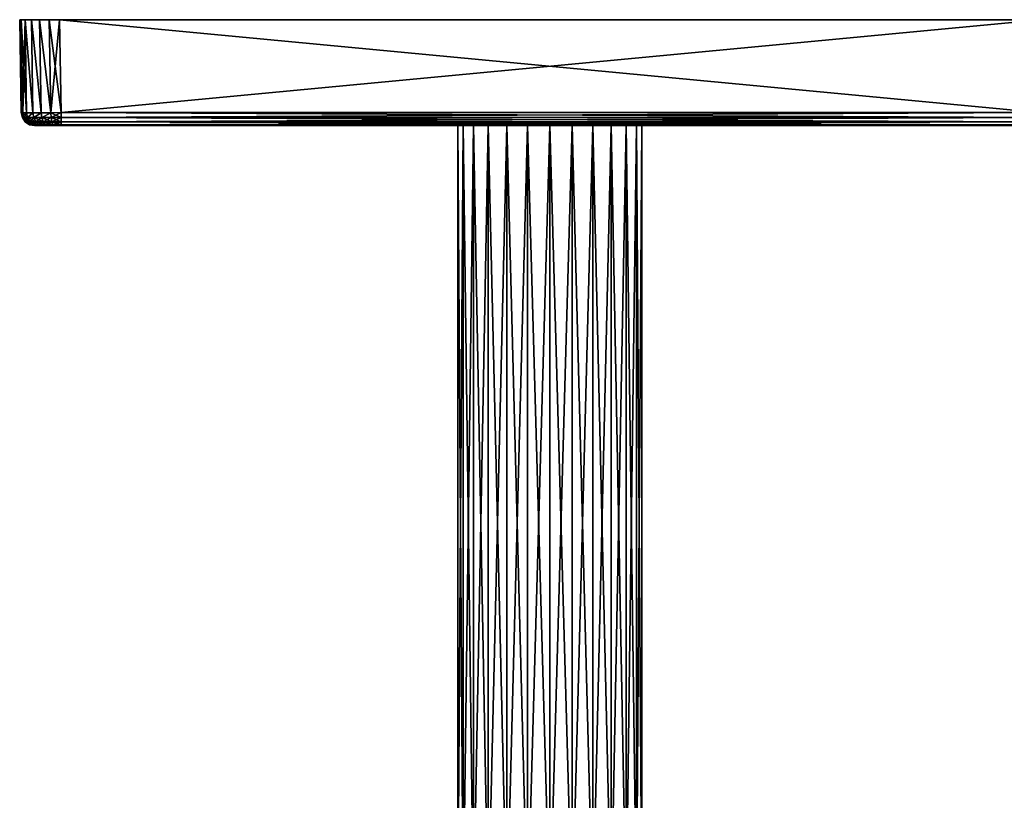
# Model space of a CAD drawing. Header units: metres. Extents: x -109 to 109, y -432 to 89.
# Tile 643 of 656: x -40 to 34, y 30 to 89. Entities that reach past the tile are written whole.
import ezdxf

# ---------------------------------------------------------------- set-up
doc = ezdxf.new("R2010")
doc.units = ezdxf.units.M
doc.layers.add('solid_506360_24502164', color=7, linetype='CONTINUOUS')
doc.layers.add('solid_506360_24502164_01', color=7, linetype='CONTINUOUS')

msp = doc.modelspace()

# ---------------------------------------------------------------- linework, layer by layer
at = {"layer": 'solid_506360_24502164'}
for points in [[(-40, 89.300003, 483.999542), (-40, 89.300003, 498.000458), (-39.897797, 89.300003, 498.776886)], [(-39.775143, 82.278625, 498.654663), (-39.897797, 89.300003, 498.776886), (-40, 89.300003, 498.000458)], [(-39.897797, 89.300003, 483.223114), (-40, 89.300003, 483.999542), (-39.897797, 89.300003, 498.776886)], [(-39.87751, 82.282547, 497.87796), (-40, 89.300003, 498.000458), (-40, 89.300003, 483.999542)], [(-39.775143, 82.278625, 498.654663), (-40, 89.300003, 498.000458), (-39.87751, 82.282547, 497.87796)], [(-39.87751, 82.282547, 484.12204), (-40, 89.300003, 483.999542), (-39.897797, 89.300003, 483.223114)], [(-39.87751, 82.282547, 484.12204), (-39.87751, 82.282547, 497.87796), (-40, 89.300003, 483.999542)], [(-39.897797, 89.300003, 483.223114), (-39.897797, 89.300003, 498.776886), (-39.598194, 89.300003, 499.500244)], [(-39.475613, 82.276161, 499.377625), (-39.598194, 89.300003, 499.500244), (-39.897797, 89.300003, 498.776886)], [(-39.598194, 89.300003, 482.499756), (-39.897797, 89.300003, 483.223114), (-39.598194, 89.300003, 499.500244)], [(-39.775143, 82.278625, 498.654663), (-39.475613, 82.276161, 499.377625), (-39.897797, 89.300003, 498.776886)], [(-39.775143, 82.278625, 483.345337), (-39.897797, 89.300003, 483.223114), (-39.598194, 89.300003, 482.499756)], [(-39.775143, 82.278625, 483.345337), (-39.87751, 82.282547, 484.12204), (-39.897797, 89.300003, 483.223114)], [(-39.475613, 82.276161, 482.622375), (-39.775143, 82.278625, 483.345337), (-39.598194, 89.300003, 482.499756)], [(-39.598194, 89.300003, 482.499756), (-39.598194, 89.300003, 499.500244), (-39.12151, 89.300003, 500.121521)], [(-38.999657, 82.275322, 499.998138), (-39.12151, 89.300003, 500.121521), (-39.598194, 89.300003, 499.500244)], [(-39.12151, 89.300003, 481.878479), (-39.598194, 89.300003, 482.499756), (-39.12151, 89.300003, 500.121521)], [(-39.475613, 82.276161, 499.377625), (-38.999657, 82.275322, 499.998138), (-39.598194, 89.300003, 499.500244)], [(-38.999657, 82.275322, 482.001862), (-39.598194, 89.300003, 482.499756), (-39.12151, 89.300003, 481.878479)], [(-38.999657, 82.275322, 482.001862), (-39.475613, 82.276161, 482.622375), (-39.598194, 89.300003, 482.499756)], [(-39.12151, 89.300003, 481.878479), (-39.12151, 89.300003, 500.121521), (-38.500229, 89.300003, 500.598206)], [(-38.378929, 82.276161, 500.474854), (-38.500229, 89.300003, 500.598206), (-39.12151, 89.300003, 500.121521)], [(-38.500229, 89.300003, 481.401794), (-39.12151, 89.300003, 481.878479), (-38.500229, 89.300003, 500.598206)], [(-38.999657, 82.275322, 499.998138), (-38.378929, 82.276161, 500.474854), (-39.12151, 89.300003, 500.121521)], [(-38.378929, 82.276161, 481.525146), (-39.12151, 89.300003, 481.878479), (-38.500229, 89.300003, 481.401794)], [(-38.378929, 82.276161, 481.525146), (-38.999657, 82.275322, 482.001862), (-39.12151, 89.300003, 481.878479)], [(-38.500229, 89.300003, 481.401794), (-38.500229, 89.300003, 500.598206), (-37.776886, 89.300003, 500.897797)], [(-37.65514, 82.278625, 500.775024), (-37.776886, 89.300003, 500.897797), (-38.500229, 89.300003, 500.598206)], [(-37.776886, 89.300003, 481.102203), (-38.500229, 89.300003, 481.401794), (-37.776886, 89.300003, 500.897797)], [(-38.378929, 82.276161, 500.474854), (-37.65514, 82.278625, 500.775024), (-38.500229, 89.300003, 500.598206)], [(-37.65514, 82.278625, 481.224976), (-38.500229, 89.300003, 481.401794), (-37.776886, 89.300003, 481.102203)], [(-37.65514, 82.278625, 481.224976), (-38.378929, 82.276161, 481.525146), (-38.500229, 89.300003, 481.401794)], [(-37.776886, 89.300003, 481.102203), (-37.000458, 89.300003, 501), (-37.000458, 89.300003, 481)], [(-37.65514, 82.278625, 481.224976), (-37.776886, 89.300003, 481.102203), (-37.000458, 89.300003, 481)], [(-37.776886, 89.300003, 481.102203), (-37.776886, 89.300003, 500.897797), (-37.000458, 89.300003, 501)], [(-36.877968, 82.282547, 500.877502), (-37.000458, 89.300003, 501), (-37.776886, 89.300003, 500.897797)], [(-37.65514, 82.278625, 500.775024), (-36.877968, 82.282547, 500.877502), (-37.776886, 89.300003, 500.897797)], [(-37.65514, 82.278625, 481.224976), (-37.000458, 89.300003, 481), (-36.877968, 82.282547, 481.122498)], [(37.000458, 89.300003, 501), (37.000458, 89.300003, 481), (-37.000458, 89.300003, 481)], [(-37.000458, 89.300003, 501), (37.000458, 89.300003, 501), (-37.000458, 89.300003, 481)], [(36.877968, 82.282547, 500.877502), (37.000458, 89.300003, 501), (-37.000458, 89.300003, 501)], [(-36.877968, 82.282547, 500.877502), (36.877968, 82.282547, 500.877502), (-37.000458, 89.300003, 501)], [(-39.796757, 81.90596, 484.12204), (-39.87751, 82.282547, 497.87796), (-39.87751, 82.282547, 484.12204)], [(-39.697289, 81.905968, 498.633514), (-39.775143, 82.278625, 498.654663), (-39.87751, 82.282547, 497.87796)], [(-39.796757, 81.90596, 497.87796), (-39.87751, 82.282547, 497.87796), (-39.796757, 81.90596, 484.12204)], [(-39.697289, 81.905968, 498.633514), (-39.87751, 82.282547, 497.87796), (-39.796757, 81.90596, 497.87796)], [(-39.796757, 81.90596, 484.12204), (-39.87751, 82.282547, 484.12204), (-39.775143, 82.278625, 483.345337)], [(-39.796757, 81.90596, 484.12204), (-39.775143, 82.278625, 483.345337), (-39.697289, 81.905968, 483.366486)], [(-39.796757, 81.90596, 484.12204), (-39.697289, 81.905968, 483.366486), (-39.578838, 81.587013, 484.12204)], [(-39.697289, 81.905968, 498.633514), (-39.796757, 81.90596, 497.87796), (-39.486801, 81.587021, 498.577118)], [(-39.796757, 81.90596, 497.87796), (-39.796757, 81.90596, 484.12204), (-39.578838, 81.587013, 484.12204)], [(-39.578838, 81.587013, 497.87796), (-39.796757, 81.90596, 497.87796), (-39.578838, 81.587013, 484.12204)], [(-39.486801, 81.587021, 498.577118), (-39.796757, 81.90596, 497.87796), (-39.578838, 81.587013, 497.87796)], [(-39.697289, 81.905968, 483.366486), (-39.775143, 82.278625, 483.345337), (-39.475613, 82.276161, 482.622375)], [(-39.40572, 81.905968, 499.337372), (-39.475613, 82.276161, 499.377625), (-39.775143, 82.278625, 498.654663)], [(-39.40572, 81.905968, 499.337372), (-39.775143, 82.278625, 498.654663), (-39.697289, 81.905968, 498.633514)], [(-39.697289, 81.905968, 483.366486), (-39.475613, 82.276161, 482.622375), (-39.40572, 81.905968, 482.662628)], [(-39.697289, 81.905968, 483.366486), (-39.486801, 81.587021, 483.422882), (-39.578838, 81.587013, 484.12204)], [(-39.697289, 81.905968, 483.366486), (-39.40572, 81.905968, 482.662628), (-39.486801, 81.587021, 483.422882)], [(-39.697289, 81.905968, 498.633514), (-39.486801, 81.587021, 498.577118), (-39.217003, 81.587021, 499.228424)], [(-39.40572, 81.905968, 499.337372), (-39.697289, 81.905968, 498.633514), (-39.217003, 81.587021, 499.228424)], [(-39.40572, 81.905968, 482.662628), (-39.217003, 81.587021, 482.771576), (-39.486801, 81.587021, 483.422882)], [(-39.40572, 81.905968, 482.662628), (-39.475613, 82.276161, 482.622375), (-38.999657, 82.275322, 482.001862)], [(-39.40572, 81.905968, 499.337372), (-38.999657, 82.275322, 499.998138), (-39.475613, 82.276161, 499.377625)], [(-39.40572, 81.905968, 482.662628), (-38.999657, 82.275322, 482.001862), (-38.941898, 81.905968, 482.058136)], [(-38.941898, 81.905968, 499.941864), (-38.999657, 82.275322, 499.998138), (-39.40572, 81.905968, 499.337372)], [(-39.40572, 81.905968, 482.662628), (-38.941898, 81.905968, 482.058136), (-39.217003, 81.587021, 482.771576)], [(-39.40572, 81.905968, 499.337372), (-39.217003, 81.587021, 499.228424), (-38.787811, 81.587021, 499.787781)], [(-38.941898, 81.905968, 499.941864), (-39.40572, 81.905968, 499.337372), (-38.787811, 81.587021, 499.787781)], [(-38.941898, 81.905968, 482.058136), (-38.787811, 81.587021, 482.212219), (-39.217003, 81.587021, 482.771576)], [(-38.941898, 81.905968, 482.058136), (-38.999657, 82.275322, 482.001862), (-38.378929, 82.276161, 481.525146)], [(-38.941898, 81.905968, 499.941864), (-38.378929, 82.276161, 500.474854), (-38.999657, 82.275322, 499.998138)], [(-38.941898, 81.905968, 482.058136), (-38.378929, 82.276161, 481.525146), (-38.337402, 81.905968, 481.594299)], [(-38.337402, 81.905968, 500.405701), (-38.378929, 82.276161, 500.474854), (-38.941898, 81.905968, 499.941864)], [(-38.941898, 81.905968, 482.058136), (-38.337402, 81.905968, 481.594299), (-38.787811, 81.587021, 482.212219)], [(-38.941898, 81.905968, 499.941864), (-38.787811, 81.587021, 499.787781), (-38.228451, 81.587021, 500.21698)], [(-38.337402, 81.905968, 500.405701), (-38.941898, 81.905968, 499.941864), (-38.228451, 81.587021, 500.21698)], [(-38.337402, 81.905968, 481.594299), (-38.228451, 81.587021, 481.78302), (-38.787811, 81.587021, 482.212219)], [(-38.337402, 81.905968, 481.594299), (-38.378929, 82.276161, 481.525146), (-37.65514, 82.278625, 481.224976)], [(-38.337402, 81.905968, 500.405701), (-37.65514, 82.278625, 500.775024), (-38.378929, 82.276161, 500.474854)], [(-38.337402, 81.905968, 481.594299), (-37.65514, 82.278625, 481.224976), (-37.63356, 81.905968, 481.302734)], [(-37.63356, 81.905968, 500.697266), (-37.65514, 82.278625, 500.775024), (-38.337402, 81.905968, 500.405701)], [(-38.337402, 81.905968, 481.594299), (-37.63356, 81.905968, 481.302734), (-38.228451, 81.587021, 481.78302)], [(-38.337402, 81.905968, 500.405701), (-38.228451, 81.587021, 500.21698), (-37.577156, 81.587021, 500.486786)], [(-37.63356, 81.905968, 500.697266), (-38.337402, 81.905968, 500.405701), (-37.577156, 81.587021, 500.486786)], [(-37.63356, 81.905968, 481.302734), (-37.577156, 81.587021, 481.513214), (-38.228451, 81.587021, 481.78302)], [(-36.877968, 81.90596, 500.796753), (-36.877968, 82.282547, 500.877502), (-37.65514, 82.278625, 500.775024)], [(-37.63356, 81.905968, 481.302734), (-37.65514, 82.278625, 481.224976), (-36.877968, 82.282547, 481.122498)], [(-36.877968, 81.90596, 500.796753), (-37.65514, 82.278625, 500.775024), (-37.63356, 81.905968, 500.697266)], [(-37.63356, 81.905968, 481.302734), (-36.877968, 82.282547, 481.122498), (-36.877968, 81.90596, 481.203247)], [(-37.63356, 81.905968, 481.302734), (-36.877968, 81.90596, 481.203247), (-37.577156, 81.587021, 481.513214)], [(-37.63356, 81.905968, 500.697266), (-37.577156, 81.587021, 500.486786), (-36.877968, 81.587006, 500.578827)], [(-36.877968, 81.90596, 500.796753), (-37.63356, 81.905968, 500.697266), (-36.877968, 81.587006, 500.578827)], [(-37.577156, 81.587021, 481.513214), (-36.877968, 81.90596, 481.203247), (-36.877968, 81.587006, 481.421173)], [(-36.877968, 81.90596, 500.796753), (36.877968, 82.282547, 500.877502), (-36.877968, 82.282547, 500.877502)], [(36.877968, 81.90596, 500.796753), (36.877968, 82.282547, 500.877502), (-36.877968, 81.90596, 500.796753)], [(36.877968, 81.90596, 500.796753), (-36.877968, 81.90596, 500.796753), (-36.877968, 81.587006, 500.578827)], [(36.877968, 81.587006, 500.578827), (36.877968, 81.90596, 500.796753), (-36.877968, 81.587006, 500.578827)], [(-39.578838, 81.587013, 484.12204), (-39.486801, 81.587021, 483.422882), (-39.256294, 81.374451, 484.12204)], [(-39.486801, 81.587021, 498.577118), (-39.578838, 81.587013, 497.87796), (-39.175255, 81.374458, 498.493652)], [(-39.578838, 81.587013, 497.87796), (-39.578838, 81.587013, 484.12204), (-39.256294, 81.374451, 484.12204)], [(-39.256294, 81.374451, 497.87796), (-39.578838, 81.587013, 497.87796), (-39.256294, 81.374451, 484.12204)], [(-39.175255, 81.374458, 498.493652), (-39.578838, 81.587013, 497.87796), (-39.256294, 81.374451, 497.87796)], [(-39.486801, 81.587021, 483.422882), (-39.175255, 81.374458, 483.506348), (-39.256294, 81.374451, 484.12204)], [(-39.486801, 81.587021, 483.422882), (-39.217003, 81.587021, 482.771576), (-39.175255, 81.374458, 483.506348)], [(-39.486801, 81.587021, 498.577118), (-39.175255, 81.374458, 498.493652), (-38.937675, 81.374458, 499.067169)], [(-39.217003, 81.587021, 499.228424), (-39.486801, 81.587021, 498.577118), (-38.937675, 81.374458, 499.067169)], [(-39.256294, 81.374451, 484.12204), (-39.175255, 81.374458, 483.506348), (-38.877663, 81.300003, 484.12204)], [(-39.175255, 81.374458, 498.493652), (-39.256294, 81.374451, 497.87796), (-38.853508, 81.300003, 498.187653)], [(-39.256294, 81.374451, 497.87796), (-38.877663, 81.300003, 484.12204), (-38.877663, 81.300003, 497.87796)], [(-39.256294, 81.374451, 497.87796), (-39.256294, 81.374451, 484.12204), (-38.877663, 81.300003, 484.12204)], [(-39.256294, 81.374451, 497.87796), (-38.877663, 81.300003, 497.87796), (-38.853508, 81.300003, 498.187653)], [(-39.217003, 81.587021, 482.771576), (-38.937675, 81.374458, 482.932831), (-39.175255, 81.374458, 483.506348)], [(-39.217003, 81.587021, 482.771576), (-38.787811, 81.587021, 482.212219), (-38.937675, 81.374458, 482.932831)], [(-39.217003, 81.587021, 499.228424), (-38.937675, 81.374458, 499.067169), (-38.559746, 81.374458, 499.559723)], [(-38.787811, 81.587021, 499.787781), (-39.217003, 81.587021, 499.228424), (-38.559746, 81.374458, 499.559723)], [(-39.175255, 81.374458, 483.506348), (-38.780739, 81.300003, 483.506958), (-38.853508, 81.300003, 483.812347)], [(-39.175255, 81.374458, 483.506348), (-38.937675, 81.374458, 482.932831), (-38.780739, 81.300003, 483.506958)], [(-39.175255, 81.374458, 483.506348), (-38.853508, 81.300003, 483.812347), (-38.877663, 81.300003, 484.12204)], [(-39.175255, 81.374458, 498.493652), (-38.853508, 81.300003, 498.187653), (-38.780739, 81.300003, 498.493042)], [(-39.175255, 81.374458, 498.493652), (-38.780739, 81.300003, 498.493042), (-38.660606, 81.300003, 498.784088)], [(-38.937675, 81.374458, 499.067169), (-39.175255, 81.374458, 498.493652), (-38.660606, 81.300003, 498.784088)], [(-38.787811, 81.587021, 482.212219), (-38.559746, 81.374458, 482.440277), (-38.937675, 81.374458, 482.932831)], [(-38.937675, 81.374458, 482.932831), (-38.496517, 81.300003, 482.947632), (-38.660606, 81.300003, 483.215912)], [(-38.937675, 81.374458, 482.932831), (-38.559746, 81.374458, 482.440277), (-38.496517, 81.300003, 482.947632)], [(-38.937675, 81.374458, 482.932831), (-38.660606, 81.300003, 483.215912), (-38.780739, 81.300003, 483.506958)], [(-38.937675, 81.374458, 499.067169), (-38.660606, 81.300003, 498.784088), (-38.496517, 81.300003, 499.052368)], [(-38.937675, 81.374458, 499.067169), (-38.496517, 81.300003, 499.052368), (-38.292248, 81.300003, 499.291748)], [(-38.559746, 81.374458, 499.559723), (-38.937675, 81.374458, 499.067169), (-38.292248, 81.300003, 499.291748)], [(-38.877663, 81.300003, 497.87796), (-38.877663, 81.300003, 484.12204), (-38.853508, 81.300003, 483.812347)], [(-38.853508, 81.300003, 498.187653), (-38.877663, 81.300003, 497.87796), (-38.853508, 81.300003, 483.812347)], [(-38.853508, 81.300003, 498.187653), (-38.853508, 81.300003, 483.812347), (-38.780739, 81.300003, 483.506958)], [(-38.780739, 81.300003, 498.493042), (-38.853508, 81.300003, 498.187653), (-38.780739, 81.300003, 483.506958)], [(-38.787811, 81.587021, 482.212219), (-38.228451, 81.587021, 481.78302), (-38.559746, 81.374458, 482.440277)], [(-38.787811, 81.587021, 499.787781), (-38.559746, 81.374458, 499.559723), (-38.067188, 81.374458, 499.937653)], [(-38.228451, 81.587021, 500.21698), (-38.787811, 81.587021, 499.787781), (-38.067188, 81.374458, 499.937653)], [(-38.780739, 81.300003, 498.493042), (-38.780739, 81.300003, 483.506958), (-38.660606, 81.300003, 483.215912)], [(-38.660606, 81.300003, 498.784088), (-38.780739, 81.300003, 498.493042), (-38.660606, 81.300003, 483.215912)], [(-38.660606, 81.300003, 498.784088), (-38.660606, 81.300003, 483.215912), (-38.496517, 81.300003, 482.947632)], [(-38.496517, 81.300003, 499.052368), (-38.660606, 81.300003, 498.784088), (-38.496517, 81.300003, 482.947632)], [(-38.228451, 81.587021, 481.78302), (-38.067188, 81.374458, 482.062347), (-38.559746, 81.374458, 482.440277)], [(-38.559746, 81.374458, 482.440277), (-38.052929, 81.300003, 482.503876), (-38.292248, 81.300003, 482.708252)], [(-38.559746, 81.374458, 482.440277), (-38.067188, 81.374458, 482.062347), (-38.052929, 81.300003, 482.503876)], [(-38.559746, 81.374458, 482.440277), (-38.292248, 81.300003, 482.708252), (-38.496517, 81.300003, 482.947632)], [(-38.559746, 81.374458, 499.559723), (-38.292248, 81.300003, 499.291748), (-38.052929, 81.300003, 499.496124)], [(-38.067188, 81.374458, 499.937653), (-38.559746, 81.374458, 499.559723), (-38.052929, 81.300003, 499.496124)], [(-38.496517, 81.300003, 499.052368), (-38.496517, 81.300003, 482.947632), (-38.292248, 81.300003, 482.708252)], [(-38.292248, 81.300003, 499.291748), (-38.496517, 81.300003, 499.052368), (-38.292248, 81.300003, 482.708252)], [(-38.292248, 81.300003, 499.291748), (-38.292248, 81.300003, 482.708252), (-38.052929, 81.300003, 482.503876)], [(-38.052929, 81.300003, 499.496124), (-38.292248, 81.300003, 499.291748), (-38.052929, 81.300003, 482.503876)], [(-38.228451, 81.587021, 481.78302), (-37.577156, 81.587021, 481.513214), (-38.067188, 81.374458, 482.062347)], [(-38.228451, 81.587021, 500.21698), (-38.067188, 81.374458, 499.937653), (-37.493671, 81.374458, 500.175232)], [(-37.577156, 81.587021, 500.486786), (-38.228451, 81.587021, 500.21698), (-37.493671, 81.374458, 500.175232)], [(-37.577156, 81.587021, 481.513214), (-37.493671, 81.374458, 481.824768), (-38.067188, 81.374458, 482.062347)], [(-38.067188, 81.374458, 482.062347), (-37.784588, 81.300003, 482.339661), (-38.052929, 81.300003, 482.503876)], [(-38.067188, 81.374458, 482.062347), (-37.493671, 81.374458, 481.824768), (-37.784588, 81.300003, 482.339661)], [(-38.067188, 81.374458, 499.937653), (-38.052929, 81.300003, 499.496124), (-37.784588, 81.300003, 499.660339)], [(-38.067188, 81.374458, 499.937653), (-37.784588, 81.300003, 499.660339), (-37.493382, 81.300003, 499.78064)], [(-37.493671, 81.374458, 500.175232), (-38.067188, 81.374458, 499.937653), (-37.493382, 81.300003, 499.78064)], [(-38.052929, 81.300003, 499.496124), (-38.052929, 81.300003, 482.503876), (-37.784588, 81.300003, 482.339661)], [(-37.784588, 81.300003, 499.660339), (-38.052929, 81.300003, 499.496124), (-37.784588, 81.300003, 482.339661)], [(-37.493671, 81.374458, 481.824768), (-37.493382, 81.300003, 482.21936), (-37.784588, 81.300003, 482.339661)], [(-37.784588, 81.300003, 499.660339), (-37.784588, 81.300003, 482.339661), (-37.493382, 81.300003, 482.21936)], [(-37.493382, 81.300003, 499.78064), (-37.784588, 81.300003, 499.660339), (-37.493382, 81.300003, 482.21936)], [(-37.577156, 81.587021, 481.513214), (-36.877968, 81.587006, 481.421173), (-37.493671, 81.374458, 481.824768)], [(-37.577156, 81.587021, 500.486786), (-37.493671, 81.374458, 500.175232), (-36.877968, 81.374451, 500.256287)], [(-36.877968, 81.587006, 500.578827), (-37.577156, 81.587021, 500.486786), (-36.877968, 81.374451, 500.256287)], [(-37.493671, 81.374458, 481.824768), (-36.877968, 81.587006, 481.421173), (-36.877968, 81.374451, 481.743713)], [(-37.493671, 81.374458, 481.824768), (-37.187813, 81.300003, 482.146515), (-37.493382, 81.300003, 482.21936)], [(-37.493671, 81.374458, 481.824768), (-36.877968, 81.374451, 481.743713), (-37.187813, 81.300003, 482.146515)], [(-37.493671, 81.374458, 500.175232), (-37.493382, 81.300003, 499.78064), (-37.187813, 81.300003, 499.853485)], [(-37.493671, 81.374458, 500.175232), (-37.187813, 81.300003, 499.853485), (-36.877968, 81.300003, 499.877655)], [(-36.877968, 81.374451, 500.256287), (-37.493671, 81.374458, 500.175232), (-36.877968, 81.300003, 499.877655)], [(-37.493382, 81.300003, 499.78064), (-37.493382, 81.300003, 482.21936), (-37.187813, 81.300003, 482.146515)], [(-37.187813, 81.300003, 499.853485), (-37.493382, 81.300003, 499.78064), (-37.187813, 81.300003, 482.146515)], [(-36.877968, 81.374451, 481.743713), (-36.877968, 81.300003, 482.122345), (-37.187813, 81.300003, 482.146515)], [(-37.187813, 81.300003, 499.853485), (-37.187813, 81.300003, 482.146515), (-36.877968, 81.300003, 482.122345)], [(-36.877968, 81.300003, 499.877655), (-37.187813, 81.300003, 499.853485), (-36.877968, 81.300003, 482.122345)], [(36.877968, 81.587006, 500.578827), (-36.877968, 81.587006, 500.578827), (-36.877968, 81.374451, 500.256287)], [(36.877968, 81.374451, 500.256287), (36.877968, 81.587006, 500.578827), (-36.877968, 81.374451, 500.256287)], [(-36.877968, 81.374451, 481.743713), (36.877968, 81.300003, 482.122345), (-36.877968, 81.300003, 482.122345)], [(36.877968, 81.374451, 500.256287), (-36.877968, 81.374451, 500.256287), (-36.877968, 81.300003, 499.877655)], [(-3.253016, 81.300003, 484.801788), (-36.877968, 81.300003, 499.877655), (-36.877968, 81.300003, 482.122345)], [(-1.675177, 81.300003, 484.2034), (-36.877968, 81.300003, 482.122345), (0, 81.300003, 484)], [(-1.675177, 81.300003, 484.2034), (-3.253016, 81.300003, 484.801788), (-36.877968, 81.300003, 482.122345)], [(0, 81.300003, 498), (36.877968, 81.300003, 499.877655), (-36.877968, 81.300003, 499.877655)], [(-1.675177, 81.300003, 497.7966), (0, 81.300003, 498), (-36.877968, 81.300003, 499.877655)], [(-3.253016, 81.300003, 497.198212), (-1.675177, 81.300003, 497.7966), (-36.877968, 81.300003, 499.877655)], [(-4.641816, 81.300003, 496.239594), (-3.253016, 81.300003, 497.198212), (-36.877968, 81.300003, 499.877655)], [(-5.760857, 81.300003, 494.976501), (-4.641816, 81.300003, 496.239594), (-36.877968, 81.300003, 499.877655)], [(-6.545097, 81.300003, 493.482269), (-5.760857, 81.300003, 494.976501), (-36.877968, 81.300003, 499.877655)], [(-6.948955, 81.300003, 491.843781), (-6.545097, 81.300003, 493.482269), (-36.877968, 81.300003, 499.877655)], [(-6.948955, 81.300003, 490.156219), (-6.948955, 81.300003, 491.843781), (-36.877968, 81.300003, 499.877655)], [(-6.545097, 81.300003, 488.517731), (-6.948955, 81.300003, 490.156219), (-36.877968, 81.300003, 499.877655)], [(-5.760857, 81.300003, 487.023499), (-6.545097, 81.300003, 488.517731), (-36.877968, 81.300003, 499.877655)], [(-4.641816, 81.300003, 485.760406), (-5.760857, 81.300003, 487.023499), (-36.877968, 81.300003, 499.877655)], [(-3.253016, 81.300003, 484.801788), (-4.641816, 81.300003, 485.760406), (-36.877968, 81.300003, 499.877655)], [(-6.545097, 21.299999, 493.482269), (-6.545097, 81.300003, 493.482269), (-6.948955, 81.300003, 491.843781)], [(-6.948955, 21.299999, 491.843781), (-6.948955, 81.300003, 491.843781), (-6.948955, 81.300003, 490.156219)], [(-6.948955, 21.299999, 491.843781), (-6.545097, 21.299999, 493.482269), (-6.948955, 81.300003, 491.843781)], [(-6.948955, 21.299999, 490.156219), (-6.948955, 81.300003, 490.156219), (-6.545097, 81.300003, 488.517731)], [(-6.948955, 21.299999, 490.156219), (-6.948955, 21.299999, 491.843781), (-6.948955, 81.300003, 490.156219)], [(-6.545097, 21.299999, 488.517731), (-6.948955, 21.299999, 490.156219), (-6.545097, 81.300003, 488.517731)], [(-5.760857, 21.299999, 494.976501), (-5.760857, 81.300003, 494.976501), (-6.545097, 81.300003, 493.482269)], [(-6.545097, 21.299999, 493.482269), (-5.760857, 21.299999, 494.976501), (-6.545097, 81.300003, 493.482269)], [(-6.545097, 21.299999, 488.517731), (-6.545097, 81.300003, 488.517731), (-5.760857, 81.300003, 487.023499)], [(-5.760857, 21.299999, 487.023499), (-6.545097, 21.299999, 488.517731), (-5.760857, 81.300003, 487.023499)], [(-4.641816, 21.299999, 496.239594), (-4.641816, 81.300003, 496.239594), (-5.760857, 81.300003, 494.976501)], [(-5.760857, 21.299999, 494.976501), (-4.641816, 21.299999, 496.239594), (-5.760857, 81.300003, 494.976501)], [(-5.760857, 21.299999, 487.023499), (-5.760857, 81.300003, 487.023499), (-4.641816, 81.300003, 485.760406)], [(-4.641816, 21.299999, 485.760406), (-5.760857, 21.299999, 487.023499), (-4.641816, 81.300003, 485.760406)], [(-3.253016, 21.299999, 497.198212), (-3.253016, 81.300003, 497.198212), (-4.641816, 81.300003, 496.239594)], [(-4.641816, 21.299999, 496.239594), (-3.253016, 21.299999, 497.198212), (-4.641816, 81.300003, 496.239594)], [(-4.641816, 21.299999, 485.760406), (-4.641816, 81.300003, 485.760406), (-3.253016, 81.300003, 484.801788)], [(-3.253016, 21.299999, 484.801788), (-4.641816, 21.299999, 485.760406), (-3.253016, 81.300003, 484.801788)], [(-1.675177, 21.299999, 497.7966), (-1.675177, 81.300003, 497.7966), (-3.253016, 81.300003, 497.198212)], [(-3.253016, 21.299999, 497.198212), (-1.675177, 21.299999, 497.7966), (-3.253016, 81.300003, 497.198212)], [(-3.253016, 21.299999, 484.801788), (-3.253016, 81.300003, 484.801788), (-1.675177, 81.300003, 484.2034)], [(-1.675177, 21.299999, 484.2034), (-3.253016, 21.299999, 484.801788), (-1.675177, 81.300003, 484.2034)], [(-1.675177, 21.299999, 484.2034), (-1.675177, 81.300003, 484.2034), (0, 81.300003, 484)], [(-1.675177, 21.299999, 484.2034), (0, 81.300003, 484), (0, 21.299999, 484)], [(0, 21.299999, 498), (0, 81.300003, 498), (-1.675177, 81.300003, 497.7966)], [(-1.675177, 21.299999, 497.7966), (0, 21.299999, 498), (-1.675177, 81.300003, 497.7966)]]:
    msp.add_3dface(points, dxfattribs=at)
at = {"layer": 'solid_506360_24502164_01'}
for points in [[(-36.877968, 82.282547, 481.122498), (-37.000458, 89.300003, 481), (37.000458, 89.300003, 481)], [(36.877968, 82.282547, 481.122498), (-36.877968, 82.282547, 481.122498), (37.000458, 89.300003, 481)], [(36.877968, 81.90596, 481.203247), (-36.877968, 82.282547, 481.122498), (36.877968, 82.282547, 481.122498)], [(-36.877968, 81.90596, 481.203247), (-36.877968, 82.282547, 481.122498), (36.877968, 81.90596, 481.203247)], [(-36.877968, 81.90596, 481.203247), (36.877968, 81.90596, 481.203247), (36.877968, 81.587006, 481.421173)], [(-36.877968, 81.587006, 481.421173), (-36.877968, 81.90596, 481.203247), (36.877968, 81.587006, 481.421173)], [(-36.877968, 81.587006, 481.421173), (36.877968, 81.587006, 481.421173), (36.877968, 81.374451, 481.743713)], [(-36.877968, 81.374451, 481.743713), (-36.877968, 81.587006, 481.421173), (36.877968, 81.374451, 481.743713)], [(-36.877968, 81.374451, 481.743713), (36.877968, 81.374451, 481.743713), (36.877968, 81.300003, 482.122345)], [(36.877968, 81.374451, 500.256287), (-36.877968, 81.300003, 499.877655), (36.877968, 81.300003, 499.877655)], [(0, 81.300003, 484), (-36.877968, 81.300003, 482.122345), (36.877968, 81.300003, 482.122345)], [(1.675177, 81.300003, 484.2034), (0, 81.300003, 484), (36.877968, 81.300003, 482.122345)], [(0, 81.300003, 498), (1.675177, 81.300003, 497.7966), (36.877968, 81.300003, 499.877655)], [(0, 21.299999, 484), (0, 81.300003, 484), (1.675177, 81.300003, 484.2034)], [(1.675177, 21.299999, 484.2034), (0, 21.299999, 484), (1.675177, 81.300003, 484.2034)], [(1.675177, 21.299999, 497.7966), (1.675177, 81.300003, 497.7966), (0, 81.300003, 498)], [(1.675177, 21.299999, 497.7966), (0, 81.300003, 498), (0, 21.299999, 498)], [(3.253016, 81.300003, 484.801788), (1.675177, 81.300003, 484.2034), (36.877968, 81.300003, 482.122345)], [(1.675177, 81.300003, 497.7966), (3.253016, 81.300003, 497.198212), (36.877968, 81.300003, 499.877655)], [(1.675177, 21.299999, 484.2034), (1.675177, 81.300003, 484.2034), (3.253016, 81.300003, 484.801788)], [(3.253016, 21.299999, 484.801788), (1.675177, 21.299999, 484.2034), (3.253016, 81.300003, 484.801788)], [(3.253016, 21.299999, 497.198212), (3.253016, 81.300003, 497.198212), (1.675177, 81.300003, 497.7966)], [(1.675177, 21.299999, 497.7966), (3.253016, 21.299999, 497.198212), (1.675177, 81.300003, 497.7966)], [(3.253016, 81.300003, 497.198212), (36.877968, 81.300003, 482.122345), (36.877968, 81.300003, 499.877655)], [(4.641816, 81.300003, 485.760406), (3.253016, 81.300003, 484.801788), (36.877968, 81.300003, 482.122345)], [(3.253016, 81.300003, 497.198212), (4.641816, 81.300003, 496.239594), (36.877968, 81.300003, 482.122345)], [(3.253016, 21.299999, 484.801788), (3.253016, 81.300003, 484.801788), (4.641816, 81.300003, 485.760406)], [(4.641816, 21.299999, 485.760406), (3.253016, 21.299999, 484.801788), (4.641816, 81.300003, 485.760406)], [(4.641816, 21.299999, 496.239594), (4.641816, 81.300003, 496.239594), (3.253016, 81.300003, 497.198212)], [(3.253016, 21.299999, 497.198212), (4.641816, 21.299999, 496.239594), (3.253016, 81.300003, 497.198212)], [(5.760857, 81.300003, 487.023499), (4.641816, 81.300003, 485.760406), (36.877968, 81.300003, 482.122345)], [(4.641816, 81.300003, 496.239594), (5.760857, 81.300003, 494.976501), (36.877968, 81.300003, 482.122345)], [(4.641816, 21.299999, 485.760406), (4.641816, 81.300003, 485.760406), (5.760857, 81.300003, 487.023499)], [(5.760857, 21.299999, 487.023499), (4.641816, 21.299999, 485.760406), (5.760857, 81.300003, 487.023499)], [(5.760857, 21.299999, 494.976501), (5.760857, 81.300003, 494.976501), (4.641816, 81.300003, 496.239594)], [(4.641816, 21.299999, 496.239594), (5.760857, 21.299999, 494.976501), (4.641816, 81.300003, 496.239594)], [(6.545097, 81.300003, 488.517731), (5.760857, 81.300003, 487.023499), (36.877968, 81.300003, 482.122345)], [(5.760857, 81.300003, 494.976501), (6.545097, 81.300003, 493.482269), (36.877968, 81.300003, 482.122345)], [(5.760857, 21.299999, 487.023499), (5.760857, 81.300003, 487.023499), (6.545097, 81.300003, 488.517731)], [(6.545097, 21.299999, 488.517731), (5.760857, 21.299999, 487.023499), (6.545097, 81.300003, 488.517731)], [(6.545097, 21.299999, 493.482269), (6.545097, 81.300003, 493.482269), (5.760857, 81.300003, 494.976501)], [(5.760857, 21.299999, 494.976501), (6.545097, 21.299999, 493.482269), (5.760857, 81.300003, 494.976501)], [(6.948955, 81.300003, 490.156219), (6.545097, 81.300003, 488.517731), (36.877968, 81.300003, 482.122345)], [(6.545097, 81.300003, 493.482269), (6.948955, 81.300003, 491.843781), (36.877968, 81.300003, 482.122345)], [(6.545097, 21.299999, 488.517731), (6.545097, 81.300003, 488.517731), (6.948955, 81.300003, 490.156219)], [(6.948955, 21.299999, 490.156219), (6.545097, 21.299999, 488.517731), (6.948955, 81.300003, 490.156219)], [(6.948955, 21.299999, 491.843781), (6.948955, 81.300003, 491.843781), (6.545097, 81.300003, 493.482269)], [(6.545097, 21.299999, 493.482269), (6.948955, 21.299999, 491.843781), (6.545097, 81.300003, 493.482269)], [(6.948955, 81.300003, 491.843781), (6.948955, 81.300003, 490.156219), (36.877968, 81.300003, 482.122345)], [(6.948955, 21.299999, 490.156219), (6.948955, 81.300003, 490.156219), (6.948955, 81.300003, 491.843781)], [(6.948955, 21.299999, 491.843781), (6.948955, 21.299999, 490.156219), (6.948955, 81.300003, 491.843781)]]:
    msp.add_3dface(points, dxfattribs=at)

doc.saveas('drawing.dxf')
